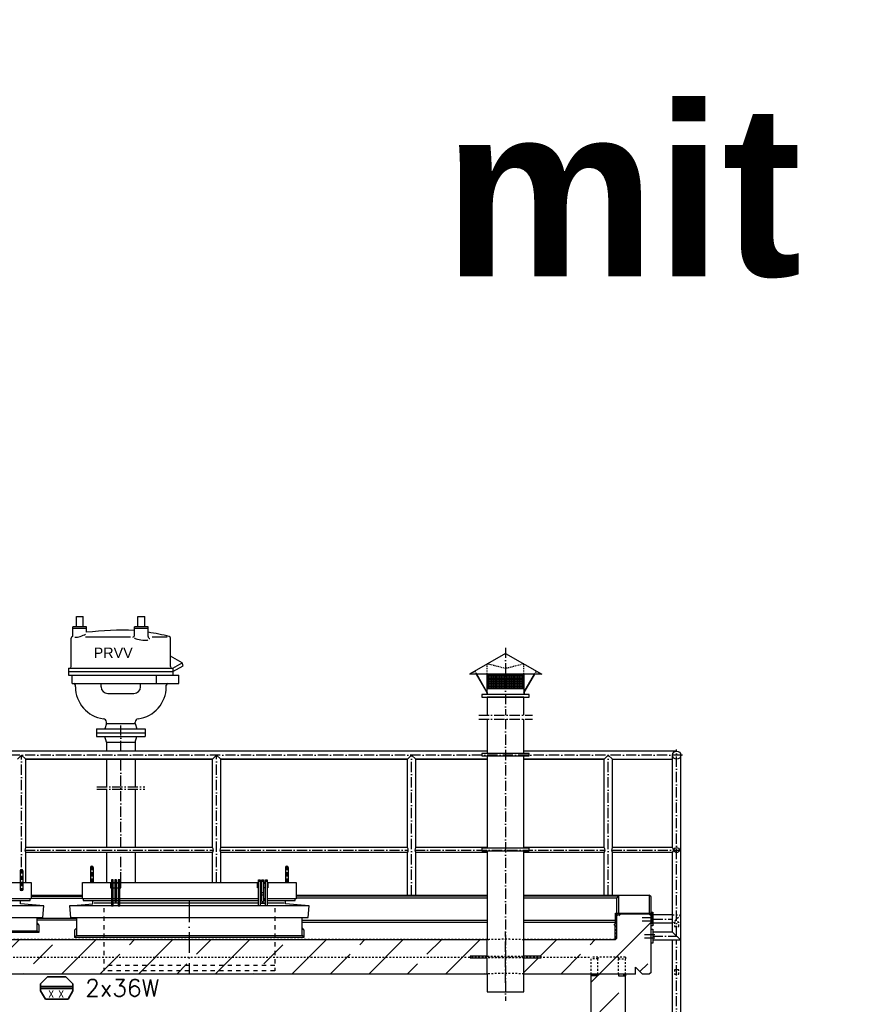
# Model space of a CAD drawing. Header units: millimetres. Extents: x 4747 to 1198744, y 17680 to 73179.
# Tile 280 of 377: x 69826 to 74688, y 54161 to 59920. Entities that reach past the tile are written whole.
import ezdxf
from ezdxf.enums import TextEntityAlignment as Align

# ---------------------------------------------------------------- set-up
doc = ezdxf.new("R2010")
doc.units = ezdxf.units.MM
doc.linetypes.add('ACAD_ISO10W100', pattern=[18, 12, -3, 0, -3])
doc.linetypes.add('JIS_02_1.0', pattern=[2, 1, -1])
doc.layers.add('Beschriftung', color=7, linetype='Continuous', lineweight=9)
doc.layers.add('elektro Installation', color=7, linetype='Continuous', lineweight=35)
doc.styles.add('LBB3.5M1000', font='isocp.shx', dxfattribs={"height": 3.5})
doc.styles.add('ROMANS', font='ROMANS', dxfattribs={"height": 0.2})
pattern_1 = [(45, (83825.2, 48335.6), (-224.5064, 224.5064), []), (45, (84049.72, 48335.6), (-224.5064, 224.5064), [158.75, -79.375])]

msp = doc.modelspace()

# ---------------------------------------------------------------- hatches: boundary and pattern name
h = msp.add_hatch()
h.set_pattern_fill('ANSI33', color=256, scale=50, style=0)
h.set_pattern_definition(pattern_1)
h.paths.add_polyline_path([(72560.04828, 54337.64543), (72560.04828, 54537.74948), (65227.09828, 54537.74948), (65217.09828, 54547.74948), (65217.09828, 54677.74948), (65207.09828, 54687.74948), (65027.09828, 54687.74948), (65017.09828, 54677.74948), (65017.09828, 54347.64543), (65027.09828, 54337.64543), (65067.09828, 54337.64543), (65107.09828, 54377.64543), (65107.09828, 54337.64543)])
h.paths.add_polyline_path([(72874.14828, 54432.69745), (72774.14828, 54432.69745), (72774.14828, 54337.64543), (73427.09828, 54337.64543), (73427.09828, 54377.64543), (73467.09828, 54337.64543), (73507.09828, 54337.64543), (73517.09828, 54347.64543), (73517.09828, 54677.74948), (73507.09828, 54687.74948), (73327.09828, 54687.74948), (73317.09828, 54677.74948), (73317.09828, 54547.74948), (73307.09828, 54537.74948), (72774.14828, 54537.74948), (72774.14828, 54442.69745), (72874.14828, 54442.69745)])
h = msp.add_hatch()
h.set_pattern_fill('ANSI33', color=256, scale=50, style=0)
h.set_pattern_definition(pattern_1)
h.paths.add_polyline_path([(73367.09828, 54327.64022), (73327.09828, 54327.64022), (73327.09828, 54337.64543), (73207.09828, 54337.64543), (73207.09828, 54327.64022), (73167.09828, 54327.64022), (73167.09828, 51885.38512), (73222.70768, 51885.38512), (73222.70768, 51985.38512), (73232.70768, 51985.38512), (73232.70768, 51885.38512), (73367.09828, 51885.38512)])
h.paths.add_polyline_path([(73232.70768, 51985.38512), (73222.70768, 51985.38512), (73222.70768, 51885.38512), (73222.70768, 51535.38512), (73232.70768, 51535.38512)])
h.paths.add_polyline_path([(73222.70768, 51885.38512), (73167.09828, 51885.38512), (73167.09828, 51635.38512), (73222.70768, 51635.38512)])
h.paths.add_polyline_path([(73367.09828, 51885.38512), (73232.70768, 51885.38512), (73232.70768, 51635.38512), (73367.09828, 51635.38512)])
h.paths.add_polyline_path([(73367.09828, 51635.38512), (73232.70768, 51635.38512), (73232.70768, 51535.38512), (73222.70768, 51535.38512), (73222.70768, 51635.38512), (73167.09828, 51635.38512), (73167.09828, 51515.38512), (73267.09828, 51515.38512), (73267.09828, 51535.55806, -0.4142135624), (73262.09828, 51540.55806, -0.4142135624), (73267.09828, 51545.55806), (73267.09828, 51585.55806, -0.4142135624), (73262.09828, 51590.55806, -1), (73272.09828, 51590.55806, -0.4142135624), (73267.09828, 51585.55806), (73267.09828, 51545.55806, -0.4142135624), (73272.09828, 51540.55806, -0.4142135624), (73267.09828, 51535.55806), (73267.09828, 51515.38512), (73367.09828, 51515.38512)])
h = msp.add_hatch(color=256)
h.dxf.hatch_style = 1
h.paths.add_polyline_path([(73177.09828, 54337.64022), (73167.09828, 54337.64022), (73167.09828, 54327.64022), (73177.09828, 54327.64022)])
h = msp.add_hatch(color=256)
h.dxf.hatch_style = 1
h.paths.add_polyline_path([(73367.09828, 54337.64022), (73357.09828, 54337.64022), (73357.09828, 54327.64022), (73367.09828, 54327.64022)])

# ---------------------------------------------------------------- linework, layer by layer
for p, q in [((70157.09888, 56429.31084), (70197.09858, 56429.31084)), ((70517.09808, 56429.31084), (70557.09858, 56429.31084)), ((70274.59908, 55771.31264), (70274.59828, 55727.31314)), ((70274.59828, 55749.31284), (70559.59758, 55749.31284)), ((70274.59908, 55771.31264), (70559.59828, 55771.31264)), ((70559.59828, 55771.31264), (70559.59758, 55727.31314)), ((70274.59828, 55727.31314), (70559.59758, 55727.31314)), ((70332.94828, 55694.31314), (70324.10588, 55727.31314)), ((70332.94828, 55694.31314), (70501.24828, 55694.31314)), ((70332.94828, 55694.31314), (70332.94828, 55642.1855)), ((70501.24828, 55694.31314), (70510.09008, 55727.31314)), ((70501.24828, 55694.31314), (70501.24828, 55642.1855)), ((72560.04828, 55642.1855), (64867.09828, 55642.1855)), ((73667.09828, 55642.1855), (72774.14828, 55642.1855)), ((69812.94828, 55593.8855), (69837.09828, 55618.0355)), ((69837.09828, 55618.0355), (69861.24828, 55593.8855)), ((69861.24828, 55593.8855), (70952.94828, 55593.8855)), ((70952.94828, 55593.8855), (69861.24828, 55593.8855)), ((69861.24828, 55077.9855), (69861.24828, 55593.8855)), ((70332.94828, 55593.8855), (70332.94828, 55433.51451)), ((70501.24828, 55593.8855), (70501.24828, 55433.51451)), ((70952.94828, 55593.8855), (70977.09828, 55618.0355)), ((70952.94828, 55077.9855), (70952.94828, 55593.8855)), ((70977.09828, 55618.0355), (71001.24828, 55593.8855)), ((71001.24828, 55593.8855), (72092.94828, 55593.8855)), ((72092.94828, 55593.8855), (71001.24828, 55593.8855)), ((71001.24828, 55077.9855), (71001.24828, 55593.8855)), ((72092.94828, 55593.8855), (72117.09828, 55618.0355)), ((72092.94828, 55077.9855), (72092.94828, 55593.8855)), ((72117.09828, 55618.0355), (72141.24828, 55593.8855)), ((72141.24828, 55593.8855), (72560.04828, 55593.8855)), ((72141.24828, 55077.9855), (72141.24828, 55593.8855)), ((72560.04828, 55593.8855), (72141.24828, 55593.8855)), ((73242.94828, 55593.8855), (72774.14828, 55593.8855)), ((72774.14828, 55593.8855), (73242.94828, 55593.8855)), ((73242.94828, 55593.8855), (73267.09828, 55618.0355)), ((73242.94828, 55077.9855), (73242.94828, 55593.8855)), ((73267.09828, 55618.0355), (73291.24828, 55593.8855)), ((73291.24828, 55593.8855), (73642.94828, 55593.8855)), ((73291.24828, 55077.9855), (73291.24828, 55593.8855)), ((73642.94828, 55077.9855), (73642.94828, 55618.0355)), ((73691.24828, 52015.38642), (73691.24828, 55618.0355)), ((70332.94828, 55418.54135), (70332.94828, 55077.9855)), ((70501.24828, 55418.54135), (70501.24828, 55077.9855)), ((70952.94828, 55077.9855), (69861.24828, 55077.9855)), ((72092.94828, 55077.9855), (71001.24828, 55077.9855)), ((72560.04828, 55077.9855), (72141.24828, 55077.9855)), ((73242.94828, 55077.9855), (72774.14828, 55077.9855)), ((73642.94828, 55077.9855), (73291.24828, 55077.9855)), ((69861.24828, 54873.34621), (69861.24828, 55048.0855)), ((70952.94828, 55048.0855), (69861.24828, 55048.0855)), ((70332.94828, 55048.0855), (70332.94828, 54873.34621)), ((70501.24828, 55048.0855), (70501.24828, 54873.34621)), ((70952.94828, 54873.34621), (70952.94828, 55048.0855)), ((71001.24828, 54873.34621), (71001.24828, 55048.0855)), ((72092.94828, 55048.0855), (71001.24828, 55048.0855)), ((72092.94828, 54798.7267), (72092.94828, 55048.0855)), ((72141.24828, 54798.7267), (72141.24828, 55048.0855)), ((72560.04828, 55048.0855), (72141.24828, 55048.0855)), ((73242.94828, 55048.0855), (72774.14828, 55048.0855)), ((73242.94828, 54798.7267), (73242.94828, 55048.0855)), ((73291.24828, 54798.7267), (73291.24828, 55048.0855)), ((73642.94828, 55048.0855), (73291.24828, 55048.0855)), ((73642.94828, 54583.78499), (73642.94828, 55048.0855)), ((69829.09828, 54941.1424), (69829.09828, 54827.77017)), ((69845.09828, 54941.1424), (69845.09828, 54827.77017)), ((70239.09828, 54961.16629), (70239.09828, 54873.34621)), ((70255.09828, 54961.16629), (70255.09828, 54873.34621)), ((71379.09828, 54961.16629), (71379.09828, 54873.34621)), ((71395.09828, 54961.16629), (71395.09828, 54873.34621)), ((70362.09828, 54878.39406), (70372.09828, 54878.39406)), ((70382.09828, 54878.39406), (70392.09828, 54878.39406)), ((70402.09828, 54878.39406), (70412.09828, 54878.39406)), ((71232.09828, 54878.39406), (71222.09828, 54878.39406)), ((71252.09828, 54878.39406), (71242.09828, 54878.39406)), ((71272.09828, 54878.39406), (71262.09828, 54878.39406)), ((69830.0736, 54749.27949), (69830.0736, 54768.39406)), ((69892.09828, 54798.7267), (70192.09828, 54798.7267)), ((69892.09828, 54792.92571), (70192.09828, 54792.92571)), ((69892.09828, 54782.73403), (70192.09828, 54782.73403)), ((70254.12296, 54749.27949), (70254.12296, 54768.39406)), ((70382.09828, 54812.27482), (70392.09828, 54812.27482)), ((70392.09828, 54802.27482), (70382.09828, 54802.27482)), ((71252.09828, 54812.27482), (71242.09828, 54812.27482)), ((71242.09828, 54802.27482), (71252.09828, 54802.27482)), ((71380.0736, 54749.27949), (71380.0736, 54768.39406)), ((71442.09828, 54798.7267), (72560.04828, 54798.7267)), ((72560.04828, 54792.92571), (71442.09828, 54792.92571)), ((72560.04828, 54782.73403), (71442.09828, 54782.73403)), ((72774.14828, 54798.7267), (73507.09828, 54798.7267)), ((73327.09828, 54792.92571), (72774.14828, 54792.92571)), ((73317.09828, 54782.73403), (72774.14828, 54782.73403)), ((73317.09828, 54782.73403), (73327.09828, 54792.92571)), ((73317.09828, 54547.74948), (73317.09828, 54782.73403)), ((73327.09828, 54792.92571), (73327.09828, 54687.74948)), ((73517.09828, 54788.7267), (73507.09828, 54798.7267)), ((73507.09828, 54798.7267), (73507.09828, 54687.74948)), ((73517.09828, 54569.55174), (73517.09828, 54788.7267)), ((69967.59691, 54737.81922), (69830.0736, 54749.27949)), ((70116.59965, 54737.81922), (70254.12296, 54749.27949)), ((70362.09828, 54753.13613), (70261.60671, 54753.13613)), ((70402.09828, 54753.13613), (70372.09828, 54753.13613)), ((71222.09828, 54753.13613), (70412.09828, 54753.13613)), ((71262.09828, 54753.13613), (71232.09828, 54753.13613)), ((71232.09828, 54753.13613), (71262.09828, 54753.13613)), ((71372.58985, 54753.13613), (71272.09828, 54753.13613)), ((71517.59691, 54737.81922), (71380.0736, 54749.27949)), ((70157.09828, 54662.96922), (69927.09828, 54662.96922)), ((70157.09828, 54652.65197), (69927.09828, 54652.65197)), ((71477.09828, 54652.51887), (72560.04828, 54652.51887)), ((72774.14828, 54652.51887), (73317.09828, 54652.51887)), ((73307.09828, 54642.1855), (73317.09828, 54652.51887)), ((73317.09828, 54677.74948), (73327.09828, 54687.74948)), ((73507.09828, 54687.74948), (73327.09828, 54687.74948)), ((73517.09828, 54677.74948), (73507.09828, 54687.74948)), ((73517.09828, 54699.63499), (73527.09828, 54699.63499)), ((73527.09828, 54699.63499), (73527.09828, 54619.63499)), ((73642.94828, 54683.78499), (73527.09828, 54683.78499)), ((69927.09828, 54634.9606), (69937.41553, 54624.64335)), ((69927.09828, 54591.75159), (69937.41553, 54581.43434)), ((69937.41553, 54624.64335), (69937.41553, 54581.43434)), ((70157.09828, 54605.92542), (70146.78104, 54595.60817)), ((70146.78104, 54595.60817), (70146.78104, 54552.39916)), ((71477.09828, 54642.1855), (72560.04828, 54642.1855)), ((71477.09828, 54605.92542), (71487.41553, 54595.60817)), ((71487.41553, 54595.60817), (71487.41553, 54552.39916)), ((72774.14828, 54642.1855), (73307.09828, 54642.1855)), ((73307.09828, 54537.74948), (73307.09828, 54642.1855)), ((73527.09828, 54619.63499), (73517.09828, 54619.63499)), ((73517.09828, 54599.63499), (73527.09828, 54599.63499)), ((73642.94828, 54635.48499), (73527.09828, 54635.48499)), ((73527.09828, 54599.63499), (73527.09828, 54519.63499)), ((72560.04828, 54537.74948), (65227.09828, 54537.74948)), ((69937.41553, 54581.43434), (68596.78104, 54581.43434)), ((70157.09828, 54562.71641), (70146.78104, 54552.39916)), ((71487.41553, 54552.39916), (70146.78104, 54552.39916)), ((71477.09828, 54562.71641), (71487.41553, 54552.39916)), ((72560.04828, 54442.69745), (72560.04828, 54537.74948)), ((73307.09828, 54537.74948), (72774.14828, 54537.74948)), ((72774.14828, 54442.69745), (72774.14828, 54537.74948)), ((73307.09828, 54537.74948), (73317.09828, 54547.74948)), ((73517.09828, 54347.64543), (73517.09828, 54569.55174)), ((73642.94828, 54583.78499), (73527.09828, 54583.78499)), ((73691.24828, 54535.48499), (73527.09828, 54535.48499)), ((73642.94828, 54583.78499), (73691.24828, 54535.48499)), ((73642.94828, 53393.70174), (73642.94828, 54535.48499)), ((73527.09828, 54519.63499), (73517.09828, 54519.63499)), ((72560.04828, 54337.64543), (72560.04828, 54432.69745)), ((72774.14828, 54337.64543), (72774.14828, 54432.69745)), ((73427.09828, 54337.64543), (73427.09828, 54377.64543)), ((73427.09828, 54377.64543), (73467.09828, 54337.64543)), ((72560.04828, 54337.64543), (65107.09828, 54337.64543)), ((73427.09828, 54337.64543), (72774.14828, 54337.64543)), ((73167.09828, 54337.64022), (73207.09828, 54337.64022)), ((73167.09828, 54337.64022), (73207.09828, 54337.64022)), ((73167.09828, 54327.64022), (73167.09828, 54337.64022)), ((73167.09828, 51415.38512), (73167.09828, 54327.64022)), ((73207.09828, 54327.64022), (73167.09828, 54327.64022)), ((73177.09828, 54327.64022), (73177.09828, 54337.64022)), ((73207.09828, 54337.64022), (73207.09828, 54327.64022)), ((73367.09828, 54337.64022), (73327.09828, 54337.64022)), ((73327.09828, 54337.64022), (73327.09828, 54327.64022)), ((73367.09828, 54337.64022), (73327.09828, 54337.64022)), ((73327.09828, 54327.64022), (73367.09828, 54327.64022)), ((73357.09828, 54337.64022), (73357.09828, 54327.64022)), ((73367.09828, 54337.64022), (73367.09828, 54327.64022)), ((73367.09828, 51415.38512), (73367.09828, 54327.64022)), ((73507.09828, 54337.64543), (73467.09828, 54337.64543)), ((73517.09828, 54347.64543), (73507.09828, 54337.64543))]:
    msp.add_line(p, q)
at = {"linetype": 'ACAD_ISO10W100', "ltscale": 5}
for p, q in [((73667.09828, 54559.63499), (73667.09828, 55652.1855)), ((73701.24828, 55618.0355), (64832.94828, 55618.0355)), ((69837.09828, 54962.90107), (69837.09828, 55618.0355)), ((70417.09828, 55077.9855), (70417.09828, 55593.8855)), ((70977.09828, 54873.34621), (70977.09828, 55618.0355)), ((72117.09828, 54798.7267), (72117.09828, 55618.0355)), ((73267.09828, 54798.7267), (73267.09828, 55618.0355)), ((70277.30484, 55433.51451), (70556.89172, 55433.51451)), ((70277.30484, 55418.54135), (70556.89172, 55418.54135)), ((69856.06457, 55063.0355), (70958.132, 55063.0355)), ((70996.06457, 55063.0355), (72098.132, 55063.0355)), ((72136.06457, 55063.0355), (73248.132, 55063.0355)), ((73286.06457, 55063.0355), (73686.79348, 55063.0355)), ((70417.09828, 54873.34621), (70417.09828, 55048.0855)), ((73466.26415, 54669.63499), (73525.32529, 54669.63499)), ((73466.26415, 54649.63499), (73525.32529, 54649.63499)), ((73527.09828, 54659.63499), (73642.94828, 54659.63499)), ((72667.09828, 54287.64543), (72667.09828, 54587.74948)), ((73479.95953, 54569.63499), (73539.02068, 54569.63499)), ((73479.95953, 54549.63499), (73539.02068, 54549.63499)), ((73527.09828, 54559.63499), (73667.09828, 54559.63499)), ((73667.09828, 51987.14629), (73667.09828, 54535.48499))]:
    msp.add_line(p, q, dxfattribs=at)
at = {"linetype": 'ACAD_ISO10W100', "ltscale": 2}
for p, q in [((69837.09828, 54949.1424), (69837.09828, 54827.13221)), ((70247.09828, 54969.16629), (70247.09828, 54868.34621)), ((71387.09828, 54969.16629), (71387.09828, 54868.34621))]:
    msp.add_line(p, q, dxfattribs=at)
at = {"linetype": 'JIS_02_1.0', "ltscale": 25}
for p, q in [((70317.09828, 54724.33131), (70317.09828, 54356.70595)), ((71317.09828, 54724.33131), (71317.09828, 54356.70595)), ((71317.09828, 54388.96726), (70317.09828, 54388.96726)), ((71317.09828, 54356.70595), (70317.09828, 54356.70595))]:
    msp.add_line(p, q, dxfattribs=at)
at = {"linetype": 'ACAD_ISO10W100', "ltscale": 10}
msp.add_line((70817.09828, 54762.40483), (70817.09828, 54336.54139), dxfattribs=at)
at = {"linetype": 'JIS_02_1.0', "ltscale": 10}
for p, q in [((73315.09828, 54551.41569), (73315.09828, 54676.07338)), ((73642.94828, 54683.78499), (73691.24828, 54683.78499)), ((73691.24828, 54683.78499), (73642.94828, 54635.48499)), ((72560.04828, 54539.74948), (65230.7645, 54539.74948)), ((73303.43207, 54539.74948), (72774.14828, 54539.74948)), ((73315.09828, 54551.41569), (73303.43207, 54539.74948)), ((65367.09828, 54437.65548), (73167.09828, 54437.65548)), ((72560.04828, 54442.69745), (72774.14828, 54442.69745)), ((72774.14828, 54432.69745), (72560.04828, 54432.69745)), ((73167.09828, 54337.64543), (73167.09828, 54437.65548)), ((73167.09828, 54337.64543), (73167.09828, 54437.65548)), ((73367.09828, 54437.65548), (73167.09828, 54437.65548)), ((73207.09828, 54427.65548), (73167.09828, 54427.65548)), ((73207.09828, 54437.65548), (73207.09828, 54427.65548)), ((73207.09828, 54337.64543), (73207.09828, 54427.65548)), ((73327.09828, 54437.65548), (73327.09828, 54427.65548)), ((73327.09828, 54427.65548), (73367.09828, 54427.65548)), ((73327.09828, 54337.64543), (73327.09828, 54427.65548)), ((73367.09828, 54437.65548), (73367.09828, 54427.65548)), ((73367.09828, 54337.64543), (73367.09828, 54427.65548))]:
    msp.add_line(p, q, dxfattribs=at)
for points in [[(72805.57691, 55628.78765), (72528.61965, 55628.78765), (72528.61965, 55613.73562), (72805.57691, 55613.73562), (72805.57691, 55628.78765)], [(72560.04828, 55613.73562), (72560.04828, 55073.78765)], [(72774.14828, 55073.78765), (72774.14828, 55613.73562)], [(72805.57691, 55073.78765), (72528.61965, 55073.78765), (72528.61965, 55058.73562), (72805.57691, 55058.73562), (72805.57691, 55073.78765)], [(72560.04828, 55058.73562), (72560.04828, 54537.74948)], [(72774.14828, 54534.2959), (72774.14828, 55058.73562)], [(70392.09828, 54762.39406), (70392.09828, 54888.39406), (70382.09828, 54888.39406), (70382.09828, 54762.39406)], [(71242.09828, 54762.39406), (71242.09828, 54888.39406), (71252.09828, 54888.39406), (71252.09828, 54762.39406)], [(69845.09828, 54873.34621), (69892.09828, 54873.34621), (69892.09828, 54778.39406), (68642.09828, 54778.39406), (68642.09828, 54873.34621), (68689.09828, 54873.34621)], [(68705.09828, 54873.34621), (69829.09828, 54873.34621)], [(70362.09828, 54778.39406), (70192.09828, 54778.39406), (70192.09828, 54873.34621), (70362.09828, 54873.34621)], [(70362.09828, 54869.39406), (70357.09828, 54869.39406), (70357.09828, 54842.39406), (70362.09828, 54842.39406)], [(70372.09828, 54873.34621), (70382.09828, 54873.34621)], [(70382.09828, 54869.39406), (70372.09828, 54869.39406)], [(70372.09828, 54842.39406), (70382.09828, 54842.39406)], [(70392.09828, 54873.34621), (70402.09828, 54873.34621)], [(70402.09828, 54869.39406), (70392.09828, 54869.39406)], [(70392.09828, 54842.39406), (70402.09828, 54842.39406)], [(70412.09828, 54873.34621), (71222.09828, 54873.34621)], [(70412.09828, 54842.39406), (70417.09828, 54842.39406), (70417.09828, 54869.39406), (70412.09828, 54869.39406)], [(71222.09828, 54842.39406), (71217.09828, 54842.39406), (71217.09828, 54869.39406), (71222.09828, 54869.39406)], [(71232.09828, 54873.34621), (71242.09828, 54873.34621)], [(71242.09828, 54873.34621), (71232.09828, 54873.34621)], [(71232.09828, 54869.39406), (71242.09828, 54869.39406)], [(71242.09828, 54842.39406), (71232.09828, 54842.39406)], [(71252.09828, 54873.34621), (71262.09828, 54873.34621)], [(71262.09828, 54873.34621), (71252.09828, 54873.34621)], [(71252.09828, 54869.39406), (71262.09828, 54869.39406)], [(71262.09828, 54842.39406), (71252.09828, 54842.39406)], [(71272.09828, 54873.34621), (71442.09828, 54873.34621), (71442.09828, 54778.39406), (71272.09828, 54778.39406)], [(71272.09828, 54869.39406), (71277.09828, 54869.39406), (71277.09828, 54842.39406), (71272.09828, 54842.39406)], [(70362.09828, 54778.39406), (70197.09828, 54778.39406), (70197.09828, 54768.39406), (70362.09828, 54768.39406)], [(70382.09828, 54778.39406), (70372.09828, 54778.39406)], [(70382.09828, 54778.39406), (70372.09828, 54778.39406)], [(70372.09828, 54768.39406), (70382.09828, 54768.39406)], [(70402.09828, 54778.39406), (70392.09828, 54778.39406)], [(70402.09828, 54778.39406), (70392.09828, 54778.39406)], [(70392.09828, 54768.39406), (70402.09828, 54768.39406)], [(71222.09828, 54778.39406), (70412.09828, 54778.39406)], [(71222.09828, 54778.39406), (70412.09828, 54778.39406)], [(70412.09828, 54768.39406), (71222.09828, 54768.39406)], [(71242.09828, 54778.39406), (71232.09828, 54778.39406)], [(71242.09828, 54778.39406), (71232.09828, 54778.39406)], [(71232.09828, 54778.39406), (71242.09828, 54778.39406)], [(71232.09828, 54778.39406), (71242.09828, 54778.39406)], [(71232.09828, 54768.39406), (71242.09828, 54768.39406)], [(71242.09828, 54768.39406), (71232.09828, 54768.39406)], [(71262.09828, 54778.39406), (71252.09828, 54778.39406)], [(71262.09828, 54778.39406), (71252.09828, 54778.39406)], [(71252.09828, 54778.39406), (71262.09828, 54778.39406)], [(71252.09828, 54778.39406), (71262.09828, 54778.39406)], [(71252.09828, 54768.39406), (71262.09828, 54768.39406)], [(71262.09828, 54768.39406), (71252.09828, 54768.39406)], [(71272.09828, 54768.39406), (71437.09828, 54768.39406), (71437.09828, 54778.39406), (71272.09828, 54778.39406)], [(70382.09828, 54762.39406), (70382.09828, 54762.39406), (70392.09828, 54762.39406), (70392.09828, 54762.39406)], [(71242.09828, 54762.39406), (71242.09828, 54762.39406), (71252.09828, 54762.39406), (71252.09828, 54762.39406)], [(68607.09828, 54668.06101), (68607.09828, 54591.75159), (69927.09828, 54591.75159), (69927.09828, 54668.06101)], [(70157.09828, 54668.06101), (70157.09828, 54562.71641), (71477.09828, 54562.71641), (71477.09828, 54668.06101)], [(73300.50136, 54624.86453), (73310.10304, 54634.46621), (73310.10304, 54694.28789), (73523.01766, 54694.28789), (73523.01766, 54634.65984), (73532.61934, 54625.05816)], [(72560.04828, 54442.69745), (72460.04828, 54442.69745), (72460.04828, 54432.69745), (72560.04828, 54432.69745)], [(72774.14828, 54432.69745), (72874.14828, 54432.69745), (72874.14828, 54442.69745), (72774.14828, 54442.69745)], [(72559.94431, 54341.10235), (72560.04828, 54234.19185), (72774.14828, 54234.19185), (72774.14828, 54337.64543)]]:
    msp.add_lwpolyline(points)
for points in [[(70362.09828, 54737.81922), (70372.09828, 54737.81922), (70372.09828, 54888.39406), (70362.09828, 54888.39406)], [(70402.09828, 54737.81922), (70412.09828, 54737.81922), (70412.09828, 54888.39406), (70402.09828, 54888.39406)], [(71232.09828, 54737.81922), (71222.09828, 54737.81922), (71222.09828, 54888.39406), (71232.09828, 54888.39406)], [(71272.09828, 54737.81922), (71262.09828, 54737.81922), (71262.09828, 54888.39406), (71272.09828, 54888.39406)], [(69887.09828, 54778.39406), (68647.09828, 54778.39406), (68647.09828, 54768.39406), (69887.09828, 54768.39406)], [(68572.41283, 54668.06101), (69961.78373, 54668.06101), (69967.59691, 54737.81922), (68566.59965, 54737.81922)], [(70122.41283, 54668.06101), (71511.78373, 54668.06101), (71517.59691, 54737.81922), (70116.59965, 54737.81922)]]:
    msp.add_lwpolyline(points, close=True)
for points in [[(73654.59828, 54617.05174), (73679.59828, 54617.05174), (73679.59828, 54642.05174), (73654.59828, 54642.05174)], [(73654.59828, 54337.05174), (73679.59828, 54337.05174), (73679.59828, 54362.05174), (73654.59828, 54362.05174)]]:
    msp.add_lwpolyline(points, close=True, dxfattribs=at)
for centre, radius in [((73667.09828, 55618.0355), 24.15), ((73667.09828, 55063.0355), 14.95)]:
    msp.add_circle(centre, radius)
for centre, radius, start, end in [((69880.21457, 55063.0355), 24.15, 141.753380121, 218.246619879), ((70933.982, 55063.0355), 24.15, 321.753380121, 38.246619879), ((71020.21457, 55063.0355), 24.15, 141.753380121, 218.246619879), ((72073.982, 55063.0355), 24.15, 321.753380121, 38.246619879), ((72160.21457, 55063.0355), 24.15, 141.753380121, 218.246619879), ((73223.982, 55063.0355), 24.15, 321.753380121, 38.246619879), ((73310.21457, 55063.0355), 24.15, 141.753380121, 218.246619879), ((73623.982, 55063.0355), 24.15, 321.753380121, 38.246619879), ((69837.09828, 54941.1424), 8, 0, 180), ((70247.09828, 54961.16629), 8, 0, 180), ((71387.09828, 54961.16629), 8, 0, 180), ((69837.09828, 54877.61094), 50.47873, 260.881167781, 279.118832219)]:
    msp.add_arc(centre, radius, start, end)
for centre in [(72667.09828, 54537.74948), (72667.09828, 54337.64543)]:
    msp.add_ellipse(centre, major_axis=(107.05, 0), ratio=0.0322613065, start_param=0, end_param=3.1415926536, dxfattribs=at)
at = {"layer": 'elektro Installation', "linetype": 'Continuous', "ltscale": 100}
for p, q in [((69988.75267, 54321.35673), (69948.09828, 54280.70234)), ((70095.4439, 54321.35673), (70136.09828, 54280.70234)), ((69948.09828, 54239.42555), (69975.85083, 54191.35673)), ((70136.09828, 54239.42555), (70108.34574, 54191.35673))]:
    msp.add_line(p, q, dxfattribs=at)
for points in [[(70095.4439, 54321.35673), (69988.75267, 54321.35673)], [(69948.09828, 54280.70234), (69948.09828, 54239.42555)], [(70136.09828, 54239.42555), (70136.09828, 54280.70234)], [(69975.85083, 54191.35673), (70108.34574, 54191.35673)]]:
    msp.add_lwpolyline(points, dxfattribs=at)
msp.add_lwpolyline([(69948.09828, 54254.28323), (70136.09828, 54254.28323), (70136.09828, 54266.08178), (69948.09828, 54266.08178)], close=True, dxfattribs=at)

# ---------------------------------------------------------------- texts
at = {"layer": 'Beschriftung', "attachment_point": 1, "style": 'LBB3.5M1000', "bg_fill": 2}
for s, insert, char_height, width in [('{\\fArial|b1|i0|c0|p34;\\C3;mit IF}', (72302.55093, 59419.53145), 1000, 4126.150157), ('\\pi387.94;{\\fArial|b1|i0|c0|p34;SECTION\\L\\P\\pi383.65;\\fArial|b1|i1|c0|p34;\\lSCHNITT}', (65492.4925, 56293.05956), 150, 1682.9463594)]:
    msp.add_mtext(s, dxfattribs=dict(at, insert=insert, char_height=char_height, width=width))
at = {"layer": 'elektro Installation', "linetype": 'Continuous', "ltscale": 100, "style": 'ROMANS'}
msp.add_text('2x36W', height=100, dxfattribs=at).set_placement((70208.86616, 54306.90833), align=Align.TOP_LEFT)
for p in [(70009.96171, 54242.50378), (70068.34613, 54242.50378)]:
    msp.add_text('X', height=41.67311, dxfattribs=at).set_placement(p, align=Align.TOP_CENTER)

# ---------------------------------------------------------------- next in the draw order: hatches: boundary and pattern name
h = msp.add_hatch()
h.set_pattern_fill('NET', color=253, scale=3.010405)
h.set_pattern_definition([(0, (74287.244, 50772.27), (0, 9.558036), []), (90, (74287.244, 50772.27), (-9.558036, 6e-16), [])])
h.paths.add_polyline_path([(72560.04828, 56092.86338), (72774.14828, 56092.86338), (72774.14828, 56005.25511), (72560.04828, 56005.25511)])

# ---------------------------------------------------------------- next in the draw order: linework, layer by layer
for p, q in [((70157.09888, 56369.31084), (70157.09888, 56429.31084)), ((70197.09858, 56369.31084), (70197.09858, 56429.31084)), ((70517.09808, 56369.31084), (70517.09808, 56429.31084)), ((70557.09858, 56369.31084), (70557.09858, 56429.31084)), ((70217.09888, 56369.31084), (70137.09928, 56369.31084)), ((70137.09928, 56313.15614), (70137.09928, 56369.31084)), ((70217.09888, 56359.31114), (70137.09928, 56359.31114)), ((70217.09888, 56336.56514), (70217.09888, 56369.31084)), ((70497.09858, 56321.13314), (70497.09858, 56369.31084)), ((70577.09808, 56369.31084), (70497.09858, 56369.31084)), ((70577.09808, 56359.31114), (70497.09858, 56359.31114)), ((70577.09808, 56312.73244), (70577.09808, 56369.31084)), ((70127.09888, 56136.81164), (70127.09888, 56302.46714)), ((70210.27908, 56309.31164), (70472.95388, 56309.31164)), ((70599.43828, 56309.31164), (70688.00888, 56309.31164)), ((70707.09788, 56136.81164), (70707.09788, 56302.46714)), ((72667.09828, 56213.27958), (72456.36994, 56092.86338)), ((72667.09828, 56213.27958), (72877.82663, 56092.86338)), ((70775.13858, 56157.43514), (70707.09788, 56196.71864)), ((70722.09788, 56126.81184), (70775.13858, 56157.43514)), ((70781.63358, 56141.18484), (70775.13858, 56157.43514)), ((70112.09888, 56126.81184), (70112.09888, 56086.81214)), ((70112.09888, 56126.81184), (70722.09788, 56126.81184)), ((70112.09888, 56106.81164), (70722.09788, 56106.81164)), ((70722.09788, 56106.81164), (70781.63358, 56141.18484)), ((70722.09788, 56126.81184), (70722.09788, 56086.81214)), ((72877.82663, 56092.86338), (72456.36994, 56092.86338)), ((72558.24204, 55984.67605), (72496.42071, 56092.86338)), ((72560.04828, 55985.04407), (72498.43725, 56092.86338)), ((72560.04828, 55972.44718), (72560.04828, 56092.86338)), ((72774.14828, 56092.86338), (72774.14828, 55972.44718)), ((72774.14828, 55985.04407), (72835.75931, 56092.86338)), ((72775.95453, 55984.67605), (72837.77586, 56092.86338)), ((70112.09888, 56086.81214), (70755.43988, 56086.81214)), ((70132.09908, 56036.81184), (70132.09908, 56086.81214)), ((70132.09908, 56036.81184), (70755.43988, 56036.81184)), ((70301.54888, 56018.31244), (70301.54888, 56036.81184)), ((70532.64788, 56018.31244), (70532.64788, 56036.81184)), ((70624.66908, 56086.81214), (70624.66908, 56036.81184)), ((70755.43988, 56036.81184), (70755.43988, 56086.81214)), ((70151.54888, 56018.31244), (70151.54888, 56026.81214)), ((70340.54888, 55979.31244), (70493.64788, 55979.31244)), ((70682.64788, 56018.31244), (70682.64788, 56026.81214)), ((72558.24204, 55984.67605), (72558.24204, 55972.44718)), ((72774.14828, 56005.25511), (72560.04828, 56005.25511)), ((72775.95453, 55984.67605), (72775.95453, 55972.44718)), ((70332.94828, 55804.31264), (70324.10588, 55771.31264)), ((70332.94828, 55804.31264), (70332.94828, 55811.14284)), ((70332.94828, 55804.31264), (70501.24828, 55804.31264)), ((70501.24828, 55804.31264), (70501.24828, 55811.14284)), ((70501.24828, 55804.31264), (70510.09008, 55771.31264))]:
    msp.add_line(p, q)
at = {"linetype": 'ACAD_ISO10W100', "ltscale": 5}
for p, q in [((72667.09828, 56246.79768), (72667.09828, 55852.40362)), ((70417.09828, 55642.1855), (70417.09828, 55804.31264)), ((72510.04828, 55852.40362), (72824.14828, 55852.40362)), ((72510.04828, 55829.35352), (72824.14828, 55829.35352)), ((72667.09828, 55829.35352), (72667.09828, 54180.61584))]:
    msp.add_line(p, q, dxfattribs=at)
at = {"linetype": 'JIS_02_1.0', "ltscale": 5}
for p, q in [((72560.04828, 56092.86338), (72560.04828, 56152.10815)), ((72667.09828, 56124.83923), (72560.04828, 56152.10815)), ((72774.14828, 56152.10815), (72667.09828, 56124.83923)), ((72774.14828, 56092.86338), (72774.14828, 56152.10815)), ((72459.95096, 56092.86338), (72459.06948, 56094.40597)), ((72487.44354, 56108.57342), (72459.95096, 56092.86338)), ((72496.42071, 56092.86338), (72487.37359, 56108.53345)), ((72498.43725, 56092.86338), (72488.08222, 56110.98468)), ((72835.75931, 56092.86338), (72846.11434, 56110.98468)), ((72837.77586, 56092.86338), (72846.82298, 56108.53345)), ((72846.75303, 56108.57342), (72874.2456, 56092.86338)), ((72874.2456, 56092.86338), (72875.12709, 56094.40597))]:
    msp.add_line(p, q, dxfattribs=at)
for points in [[(72805.57691, 55972.44718), (72528.61965, 55972.44718), (72528.61965, 55957.39516), (72805.57691, 55957.39516), (72805.57691, 55972.44718)], [(72774.14828, 55852.40362), (72774.14828, 55957.39516), (72560.04828, 55957.39516), (72560.04828, 55852.40362)], [(72560.04828, 55829.35352), (72560.04828, 55628.78765)], [(72774.14828, 55628.78765), (72774.14828, 55829.35352)]]:
    msp.add_lwpolyline(points)
for centre, radius, start, end in [((70484.88146, 56321.13338), 12.21697, 280.415127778, 0), ((70137.09903, 56302.46735), 9.99997, 110.876047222, 180), ((70337.09853, 55778.06274), 571.24857, 110.494002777, 110.876047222), ((70590.4602, 56312.73241), 13.36197, 180, 257.127755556), ((70697.09763, 56302.46735), 9.99997, 0, 69.123952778), ((70117.09908, 56136.81185), 9.99997, 270, 0), ((70717.09758, 56136.81185), 9.99997, 180, 270), ((70141.54902, 56026.81212), 9.99998, 0, 90), ((70692.64764, 56026.81212), 9.99998, 90, 180), ((70340.54852, 56018.31204), 188.99953, 180, 262.4115), ((70340.54852, 56018.31204), 38.9999, 180, 270), ((70493.64814, 56018.31204), 38.9999, 270, 0), ((70493.64814, 56018.31204), 188.99953, 277.5885, 0), ((70312.94859, 55811.14297), 19.99995, 0, 82.4115), ((70521.24807, 55811.14297), 19.99995, 97.5885, 180)]:
    msp.add_arc(centre, radius, start, end)
for centre, major_axis, ratio, start_param, end_param in [((70177.09893, 56324.86088), (39.9999, 11.70447), 0.2951871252, 3.8316477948, 5.5797715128), ((70427.09853, 55778.06274), (-999.68604, 0), 0.5714279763, 4.6423097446, 4.9240310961), ((70399.65774, 55778.06274), (-844.69073, 0), 0.6762813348, 4.3480332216, 4.5007468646), ((70535.85534, 56298.28744), (39.2529, -5.73399), 0.1368344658, 3.1415926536, 6.2831853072)]:
    msp.add_ellipse(centre, major_axis=major_axis, ratio=ratio, start_param=start_param, end_param=end_param)

# ---------------------------------------------------------------- next in the draw order: texts
at = {"layer": 'Beschriftung', "insert": (70258.50271, 56247.04129), "char_height": 60, "width": 238.9151104, "attachment_point": 1, "style": 'LBB3.5M1000', "bg_fill": 2}
msp.add_mtext('{\\fArial|b0|i0|c0|p34;\\C256;PRVV}', dxfattribs=at)

doc.saveas('drawing.dxf')
